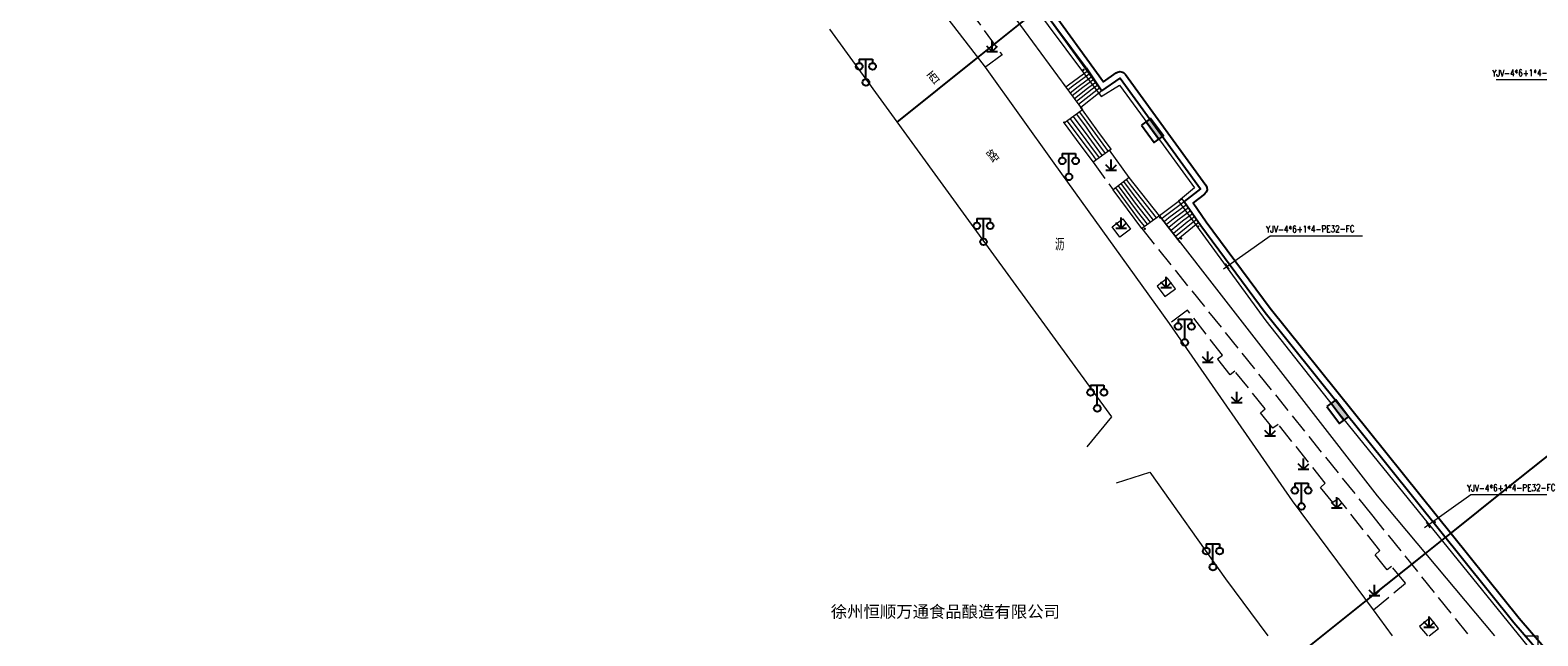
# Model space of a CAD drawing. Extents: x 39508475 to 39522402, y 3783947 to 3795549.
# Tile 315 of 323: x 39517274 to 39517500, y 3793500 to 3793591. Entities that reach past the tile are written whole.
import ezdxf
from ezdxf.enums import TextEntityAlignment as Align

# ---------------------------------------------------------------- set-up
doc = ezdxf.new("R2010")
doc.units = 0
doc.header["$PDSIZE"] = 0.2
doc.linetypes.add('X0', pattern=[4, 3, -1])
doc.layers.get('0').update_dxf_attribs({"linetype": 'CONTINUOUS'})
for name, color, linetype in [('DLSS', 4, 'CONTINUOUS'), ('JCDL_DMX_F', 30, 'CONTINUOUS'), ('JCDL_JMDD_F', 231, 'CONTINUOUS'), ('JCDL_JMDX_F', 231, 'CONTINUOUS'), ('JCDL_JT_ZJ', 100, 'CONTINUOUS'), ('SXSS', 5, 'CONTINUOUS'), ('ZBTZ', 3, 'CONTINUOUS'), ('zdh', 7, 'CONTINUOUS'), ('拆迁面积', 10, 'CONTINUOUS'), ('断面线', 2, 'CONTINUOUS')]:
    doc.layers.add(name, color=color, linetype=linetype)
for name, color, linetype, lineweight in [('JCDL_JMDX', 1, 'CONTINUOUS', 0), ('JCDL_SXM', 5, 'CONTINUOUS', 0), ('JCDL_ZBX_F', 7, 'CONTINUOUS', 0), ('TEXT1_ZJ', 7, 'CONTINUOUS', 0), ('TEXTL_ZJ', 7, 'CONTINUOUS', 0), ('道路照明-管道', 40, 'CONTINUOUS', 18)]:
    doc.layers.add(name, color=color, linetype=linetype, lineweight=lineweight)
doc.styles.add('HT', font='simhei.ttf')
doc.styles.add('HZ', font='rs', dxfattribs={"width": 0.8, "bigfont": 'hztxt'})
doc.styles.get("Standard").update_dxf_attribs({"font": 'txt', "width": 1.1})
doc.linetypes.add('HOT_WATER_SUPPLY', pattern='A,12.7,-5.08,["HW",Standard,S=2.54,R=0,X=-2.54,Y=-1.27],-5.08', length=22.86)
doc.linetypes.add('X35', pattern='A,2,[150,AAA.SHX,S=1,R=0,X=0,Y=1],2,[177,AAA.SHX,S=1,R=0,X=0,Y=0.8],1e-09', length=4)
doc.linetypes.add('ZIGZAG', pattern='A,0.00254,-5.08,[131,ltypeshp.shx,S=5.08,R=0,X=-5.08,Y=0],-10.16,[131,ltypeshp.shx,S=5.08,R=180,X=5.08,Y=0],-5.08', length=20.32254)

# ---------------------------------------------------------------- blocks, each defined once
blk = doc.blocks.new('9530003')
at = {"color": 0}
for p, q in [((-0.8, 0), (0.8, 0)), ((0, 0), (0, 1.6))]:
    blk.add_line(p, q, dxfattribs=at)
at = {"color": 0, "linetype": 'Continuous'}
for points in [[(0, 0), (-0.8, 0.8)], [(0, 0), (0.8, 0.8)]]:
    blk.add_lwpolyline(points, dxfattribs=at)
blk = doc.blocks.new('3521000')
at = {"color": 0}
for p, q in [((-1, 3.5), (1, 3.5)), ((0, 0.5), (0, 3.5))]:
    blk.add_line(p, q, dxfattribs=at)
at = {"color": 0, "linetype": 'Continuous', "flags": 128}
for points in [[(-1, 3.5), (-1, 2.9)], [(1, 3.5), (1, 2.9)]]:
    blk.add_lwpolyline(points, dxfattribs=at)
at = {"color": 0}
for centre in [(-1, 2.4), (1, 2.4), (0, 0)]:
    blk.add_circle(centre, 0.5, dxfattribs=at)
blk = doc.blocks.new('控制箱')
at = {"layer": '拆迁面积', "ltscale": 0.1}
blk.add_hatch(color=3, dxfattribs=at).paths.add_polyline_path([(39516847.8, 3790949.3), (39516847.8, 3790957.8), (39516815.7, 3790957.8), (39516815.7, 3790949.3)])
at = {"layer": '拆迁面积', "color": 3, "ltscale": 0.1}
blk.add_line((39516815.7, 3790957.8), (39516847.8, 3790957.8), dxfattribs=at)
blk.add_lwpolyline([(39516815.7, 3790966.3), (39516847.8, 3790966.3), (39516847.8, 3790949.3), (39516815.7, 3790949.3)], close=True, dxfattribs=at)

msp = doc.modelspace()

# ---------------------------------------------------------------- linework, layer by layer
at = {"layer": 'DLSS', "linetype": 'Continuous', "lineweight": 20}
for points in [[(39517427.46681, 3793570.87739), (39517417.12599, 3793585.264), (39517369.44601, 3793647.051), (39517349.12799, 3793673.22699), (39517345.85499, 3793677.11901), (39517340.62364, 3793683.42257), (39517337.122, 3793687.232), (39517330.4027, 3793694.37269), (39517325.011, 3793699.62699), (39517322.25025, 3793702.45533), (39517317.82001, 3793706.34), (39517308.82033, 3793714.1963)], [(39517393.722, 3793590.946), (39517415.01257, 3793561.70505)], [(39517478.20183, 3793500), (39517475.322, 3793503.908), (39517463.19383, 3793520.26009), (39517444.766, 3793546.80999), (39517427.46681, 3793570.87739)], [(39517415.01257, 3793561.70505), (39517436.028, 3793532.84199), (39517432.35, 3793528.36201)], [(39517436.81601, 3793522.92599), (39517441.80501, 3793524.522), (39517453.15599, 3793508.55399), (39517459.51972, 3793500)]]:
    msp.add_lwpolyline(points, dxfattribs=at)
at = {"layer": 'JCDL_DMX_F', "color": 3, "linetype": 'X35', "lineweight": 0}
for points in [[(39517317.84839, 3793723.3671), (39517325.60101, 3793715.49799), (39517333.15399, 3793707.387), (39517361.61392, 3793672.99573), (39517381.688, 3793646.922), (39517431.69003, 3793578.87179)], [(39517443.252, 3793562.98801), (39517475.892, 3793521.01601), (39517493.4778, 3793500)]]:
    msp.add_lwpolyline(points, dxfattribs=at)
at = {"layer": 'JCDL_JMDX', "color": 6, "lineweight": 0}
for points in [[(39517432.288, 3793585.193), (39517378.26799, 3793657.587)], [(39517498.12021, 3793500), (39517496.406, 3793501.99), (39517459.073, 3793548.501), (39517449.43894, 3793561.51817)]]:
    msp.add_lwpolyline(points, dxfattribs=at)
at = {"layer": 'JCDL_JMDX', "color": 6, "linetype": 'Continuous', "lineweight": 0}
for points in [[(39517432.57462, 3793584.758), (39517429.59565, 3793582.5691)], [(39517432.86125, 3793584.323), (39517430.30784, 3793582.4468)], [(39517433.14788, 3793583.888), (39517431.02003, 3793582.3245)], [(39517429.59565, 3793582.5691), (39517429.20101, 3793582.25922)], [(39517430.30784, 3793582.4468), (39517429.51857, 3793581.82704)], [(39517431.02003, 3793582.3245), (39517429.83613, 3793581.39486)], [(39517431.73223, 3793582.2022), (39517430.15369, 3793580.96268)], [(39517432.44442, 3793582.0799), (39517430.47125, 3793580.53049)], [(39517433.15662, 3793581.9576), (39517430.78881, 3793580.09831)], [(39517433.86881, 3793581.83529), (39517431.10637, 3793579.66613)], [(39517433.4345, 3793583.45299), (39517431.73223, 3793582.2022)], [(39517433.72113, 3793583.01799), (39517432.44442, 3793582.0799)], [(39517434.00775, 3793582.58299), (39517433.15662, 3793581.9576)], [(39517434.29438, 3793582.14799), (39517433.86881, 3793581.83529)], [(39517428.948, 3793576.85699), (39517431.29764, 3793573.69873)], [(39517429.405, 3793577.19279), (39517431.75428, 3793574.03503)], [(39517429.86201, 3793577.52859), (39517432.21091, 3793574.37133)], [(39517430.31901, 3793577.86439), (39517432.49252, 3793574.94289)], [(39517430.77602, 3793578.20019), (39517432.22502, 3793576.25253)], [(39517431.23302, 3793578.53599), (39517431.95752, 3793577.56216)], [(39517431.95752, 3793577.56216), (39517433.55804, 3793575.36347)], [(39517432.22502, 3793576.25253), (39517433.11156, 3793575.03465)], [(39517432.49252, 3793574.94289), (39517432.66509, 3793574.70583)], [(39517432.66509, 3793574.70583), (39517434.63816, 3793571.99535)], [(39517433.11156, 3793575.03465), (39517435.08587, 3793572.32246)], [(39517433.55804, 3793575.36347), (39517435.53359, 3793572.64958)], [(39517431.29764, 3793573.69873), (39517433.295, 3793571.01399)], [(39517431.75428, 3793574.03503), (39517433.02751, 3793572.32363)], [(39517432.21091, 3793574.37133), (39517432.76001, 3793573.63326)], [(39517432.76001, 3793573.63326), (39517434.19044, 3793571.66823)], [(39517433.02751, 3793572.32363), (39517433.74272, 3793571.34111)], [(39517439.643, 3793564.8935), (39517437.4975, 3793567.802)], [(39517439.33267, 3793566.16867), (39517437.90233, 3793568.10767)], [(39517439.02233, 3793567.44384), (39517438.30717, 3793568.41334)], [(39517440.574, 3793561.06799), (39517436.28299, 3793566.88499)], [(39517440.26367, 3793562.34316), (39517436.68783, 3793567.19066)], [(39517439.95333, 3793563.61833), (39517437.09266, 3793567.49633)], [(39517442.80567, 3793562.668), (39517439.02233, 3793567.44384)], [(39517442.35933, 3793562.348), (39517439.33267, 3793566.16867)], [(39517441.913, 3793562.028), (39517439.643, 3793564.8935)], [(39517441.46667, 3793561.708), (39517439.95333, 3793563.61833)], [(39517446.96427, 3793565.06741), (39517443.93944, 3793562.82469)], [(39517447.2736, 3793564.62376), (39517444.62688, 3793562.66137)], [(39517447.58294, 3793564.1801), (39517445.31432, 3793562.49806)], [(39517447.89227, 3793563.73645), (39517446.00175, 3793562.33474)], [(39517448.2016, 3793563.29279), (39517446.68919, 3793562.17143)], [(39517441.02033, 3793561.388), (39517440.26367, 3793562.34316)], [(39517443.93944, 3793562.82469), (39517443.59704, 3793562.54431)], [(39517444.62688, 3793562.66137), (39517443.94209, 3793562.10062)], [(39517445.31432, 3793562.49806), (39517444.28713, 3793561.65693)], [(39517446.00175, 3793562.33474), (39517444.63217, 3793561.21324)], [(39517446.68919, 3793562.17143), (39517444.97721, 3793560.76955)], [(39517447.37663, 3793562.00811), (39517445.32226, 3793560.32586)], [(39517448.06407, 3793561.8448), (39517445.6673, 3793559.88216)], [(39517448.7515, 3793561.68148), (39517446.01234, 3793559.43847)], [(39517448.51094, 3793562.84913), (39517447.37663, 3793562.00811)], [(39517448.82027, 3793562.40548), (39517448.06407, 3793561.8448)], [(39517449.12961, 3793561.96182), (39517448.7515, 3793561.68148)]]:
    msp.add_lwpolyline(points, dxfattribs=at)
at = {"layer": 'JCDL_JMDX_F', "linetype": 'Continuous', "lineweight": 0}
for points in [[(39517432.288, 3793585.193), (39517434.581, 3793581.71299)], [(39517428.88345, 3793582.6914), (39517431.42393, 3793579.23395)], [(39517434.581, 3793581.71299), (39517431.42393, 3793579.23395)], [(39517434.581, 3793581.71299), (39517437.331, 3793583.604)], [(39517437.331, 3793583.604), (39517449.383, 3793567.004)], [(39517431.69003, 3793578.87179), (39517431.42393, 3793579.23395)], [(39517431.69003, 3793578.87179), (39517428.948, 3793576.85699)], [(39517434.00452, 3793575.6923), (39517431.69003, 3793578.87179)], [(39517435.98131, 3793572.9767), (39517434.00452, 3793575.6923)], [(39517435.98131, 3793572.9767), (39517433.295, 3793571.01399)], [(39517435.76, 3793572.81501), (39517435.98131, 3793572.9767)], [(39517438.712, 3793568.71901), (39517435.76, 3793572.81501)], [(39517438.712, 3793568.71901), (39517436.28299, 3793566.88499)], [(39517443.252, 3793562.98801), (39517438.712, 3793568.71901)], [(39517446.65493, 3793565.51107), (39517443.252, 3793562.98801)], [(39517446.92953, 3793565.11724), (39517446.65493, 3793565.51107)], [(39517449.43894, 3793561.51817), (39517446.65493, 3793565.51107)], [(39517443.252, 3793562.98801), (39517440.574, 3793561.06799)], [(39517446.35738, 3793558.99478), (39517443.252, 3793562.98801)]]:
    msp.add_lwpolyline(points, dxfattribs=at)
at = {"layer": 'JCDL_SXM', "linetype": 'Continuous', "lineweight": 0}
msp.add_lwpolyline([(39517500, 3793500), (39517500, 3793497.81778), (39517498.12021, 3793500), (39517500, 3793500)], dxfattribs=at)
at = {"layer": 'JCDL_ZBX_F', "color": 114, "linetype": 'X0', "lineweight": 0, "true_color": 0x009944}
for points in [[(39517369.44601, 3793647.051), (39517373.438, 3793649.96899), (39517380.68371, 3793640.14958), (39517379.96309, 3793639.52328), (39517381.65325, 3793637.16483), (39517382.48499, 3793637.79699), (39517390.79297, 3793626.45976), (39517389.88203, 3793625.75418), (39517391.75262, 3793623.36631), (39517392.58915, 3793624.01527), (39517402.11311, 3793611.12281), (39517401.22792, 3793610.47712), (39517402.84501, 3793608.1458), (39517403.76706, 3793608.84214), (39517412.8307, 3793596.42379), (39517412.021, 3793595.813), (39517413.78064, 3793593.40209), (39517414.60261, 3793593.99839), (39517419.62699, 3793587.112), (39517417.12599, 3793585.264)], [(39517433.295, 3793571.01399), (39517436.28299, 3793566.88499)], [(39517436.121, 3793561.319), (39517437.749, 3793562.534), (39517438.91551, 3793560.97098), (39517437.28751, 3793559.75598), (39517436.121, 3793561.319)], [(39517440.574, 3793561.06799), (39517475.04031, 3793518.2069), (39517489.6812, 3793500)], [(39517444.06107, 3793550.86452), (39517445.63298, 3793552.0393), (39517444.454, 3793553.613), (39517442.882, 3793552.426), (39517444.06107, 3793550.86452)], [(39517475.322, 3793503.908), (39517480.16039, 3793507.90314), (39517478.06608, 3793510.40157), (39517477.38601, 3793509.88701), (39517475.58434, 3793512.13893), (39517476.31085, 3793512.77621), (39517470.09799, 3793520.583), (39517469.264, 3793520.01), (39517467.37301, 3793522.25699), (39517468.09641, 3793522.90449), (39517461.052, 3793531.71299), (39517460.256, 3793531.163), (39517458.39899, 3793533.41399), (39517459.10376, 3793534.05596), (39517454.533, 3793539.695), (39517453.83101, 3793539.134), (39517451.95, 3793541.52), (39517452.68019, 3793542.07349), (39517447.46301, 3793548.815), (39517444.766, 3793546.80999)], [(39517483.70425, 3793500), (39517485.08178, 3793501.12168), (39517483.84047, 3793502.69859), (39517482.269, 3793501.419), (39517483.42445, 3793500)]]:
    msp.add_lwpolyline(points, dxfattribs=at)
at = {"layer": 'SXSS', "color": 6, "linetype": 'HOT_WATER_SUPPLY', "ltscale": 0.5, "flags": 128}
msp.add_lwpolyline([(39517091.34884, 3793938.89823), (39517120.73678, 3793918.6078), (39517129.27617, 3793912.71192, -0.018762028), (39517129.33626, 3793912.66701), (39517137.34558, 3793906.19924), (39517140.22166, 3793904.31506), (39517140.9423, 3793903.97077), (39517141.49897, 3793903.73419), (39517142.05454, 3793903.52245, -0.061990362), (39517142.27273, 3793903.40664), (39517145.01232, 3793901.48462, -0.033278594), (39517145.11585, 3793901.40119), (39517160.47786, 3793887.2372, -0.038232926), (39517160.5819, 3793887.12541), (39517161.5849, 3793885.86742, -0.026156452), (39517161.64572, 3793885.78237), (39517162.68145, 3793884.16112), (39517164.06474, 3793881.99581), (39517165.75411, 3793879.64999), (39517166.65616, 3793878.60953), (39517217.02042, 3793829.19259), (39517218.30974, 3793830.65127, -0.418890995), (39517219.73314, 3793830.72761), (39517234.88913, 3793816.8946, -0.41421405), (39517234.95361, 3793815.48186), (39517233.15187, 3793813.50781), (39517234.99919, 3793811.66848), (39517250.69877, 3793796.33288), (39517297.39899, 3793750.71535), (39517304.66093, 3793743.62178), (39517310.28576, 3793738.12734, -0.008424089), (39517310.30947, 3793738.1034), (39517321.19707, 3793726.72661), (39517337.64047, 3793709.5444, -0.018812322), (39517337.6904, 3793709.48813), (39517362.22173, 3793679.65543), (39517368.33766, 3793673.53072), (39517369.34764, 3793673.06343, -0.022707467), (39517369.42821, 3793673.02161), (39517370.43435, 3793672.43998, -0.024977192), (39517370.51819, 3793672.38575), (39517371.67071, 3793671.55591, -0.02848419), (39517371.75916, 3793671.48423), (39517373.00069, 3793670.35526, -0.022824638), (39517373.06534, 3793670.29086), (39517373.50153, 3793669.81465, -0.015029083), (39517373.54077, 3793669.76913), (39517374.1915, 3793668.96682, -0.015028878), (39517374.22794, 3793668.91903), (39517374.60387, 3793668.39394, -0.011634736), (39517374.63007, 3793668.35548), (39517374.84074, 3793668.03026, -0.016968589), (39517374.87568, 3793667.97209), (39517375.62775, 3793666.61785, -0.025051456), (39517375.67192, 3793666.52798), (39517376.13171, 3793665.46064, -0.020316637), (39517376.16079, 3793665.3848), (39517376.44988, 3793664.52825, -0.020085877), (39517376.47248, 3793664.45119), (39517376.78585, 3793663.1987, -0.024323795), (39517376.80484, 3793663.10333), (39517376.96849, 3793662.00484), (39517379.11021, 3793658.13043), (39517426.30887, 3793594.87793, -0.003926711), (39517426.31817, 3793594.86527), (39517434.81967, 3793583.09072), (39517436.76439, 3793584.42799, -0.406736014), (39517438.14022, 3793584.19151), (39517450.19222, 3793567.59151, -0.406158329), (39517449.9926, 3793566.21129), (39517448.29566, 3793564.90632), (39517450.25115, 3793562.1017), (39517459.86513, 3793549.11166), (39517497.17498, 3793502.62951), (39517557.06115, 3793433.10859), (39517565.52492, 3793427.25339, -0.065159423), (39517565.71739, 3793427.07929), (39517585.85926, 3793403.42299), (39517587.19575, 3793402.65261), (39517588.57126, 3793402.37875, -0.20278634), (39517589.21574, 3793401.94098), (39517590.69775, 3793399.64898)], format="xyb", dxfattribs=at)
at = {"layer": 'SXSS', "flags": 128}
msp.add_lwpolyline([(39517425.50741, 3793594.27989), (39517434.581, 3793581.71299), (39517437.331, 3793583.604), (39517449.383, 3793567.004), (39517446.92953, 3793565.11724), (39517449.43894, 3793561.51817), (39517459.073, 3793548.501), (39517496.406, 3793501.99), (39517556.387, 3793432.359)], dxfattribs=at)
at = {"layer": 'zdh'}
for p in [(39517431.841, 3793584.879, 36.571), (39517431.482, 3793579.161, 38.246), (39517434.184, 3793581.325, 38.397), (39517428.941, 3793576.963, 39.404), (39517441.026, 3793561.021, 39.834), (39517443.355, 3793562.743, 38.455), (39517449.056, 3793561.385, 36.637), (39517446.505, 3793559.568, 36.551), (39517484.531, 3793517.064, 36.587)]:
    msp.add_point(p, dxfattribs=at)
at = {"layer": '断面线', "color": 1, "flags": 128}
for points in [[(39517403.87132, 3793577.00669), (39517416.016, 3793586.70241), (39517422.26846, 3793591.69407), (39517425.50741, 3793594.27989), (39517426.28241, 3793594.89861), (39517434.01066, 3793601.06847), (39517442.10034, 3793607.52687), (39517449.904, 3793613.75693), (39517457.54425, 3793619.85654), (39517466.08042, 3793626.6714), (39517473.85411, 3793632.87753), (39517473.99957, 3793632.99366), (39517476.93633, 3793635.33823), (39517479.37798, 3793637.28752), (39517481.16323, 3793638.71278), (39517488.25234, 3793644.37238)], [(39517462.56181, 3793495.91089), (39517474.30179, 3793505.28351), (39517483.14739, 3793512.34541), (39517486.16214, 3793514.75223), (39517486.78489, 3793515.2494), (39517495.40865, 3793522.1342), (39517502.7101, 3793527.96332), (39517511.58808, 3793535.05106), (39517519.12336, 3793541.06686), (39517526.78224, 3793547.18134), (39517535.3696, 3793554.03706), (39517535.67162, 3793554.27819), (39517538.52132, 3793556.55325), (39517540.88456, 3793558.43995), (39517542.54746, 3793559.76752), (39517549.73073, 3793565.50229)]]:
    msp.add_lwpolyline(points, dxfattribs=at)
at = {"layer": '道路照明-管道', "color": 0, "ltscale": 0.1}
for p, q in [((39517493.74509, 3793583.40794), (39517507.61457, 3793583.40794)), ((39517452.86137, 3793555.04106), (39517459.83093, 3793559.98459)), ((39517459.83093, 3793559.98459), (39517473.70041, 3793559.98459)), ((39517453.08931, 3793555.84038), (39517453.66831, 3793554.99687)), ((39517482.99985, 3793516.23212), (39517489.96942, 3793521.17564)), ((39517489.96942, 3793521.17564), (39517503.8389, 3793521.17564)), ((39517483.2278, 3793517.03143), (39517483.8068, 3793516.18792))]:
    msp.add_line(p, q, dxfattribs=at)
at = {"layer": '道路照明-管道', "linetype": 'ZIGZAG', "ltscale": 0.05, "flags": 128}
msp.add_lwpolyline([(39517116.79434, 3794014.23872), (39517111.52443, 3794014.23872), (39517090.54133, 3793938.49885), (39517095.37021, 3793935.17833), (39517139.66562, 3793903.10909), (39517141.49551, 3793902.15295), (39517144.25488, 3793900.0228), (39517159.63719, 3793885.95318), (39517162.02027, 3793882.1941), (39517165.40681, 3793877.68318), (39517180.40916, 3793863.24589), (39517211.7233, 3793830.99391), (39517216.51631, 3793827.69764), (39517218.96212, 3793829.32658), (39517233.63698, 3793816.04448), (39517231.13964, 3793813.19257), (39517244.87382, 3793799.91047), (39517277.58766, 3793767.63586), (39517314.17626, 3793732.05497), (39517335.40234, 3793709.68143), (39517337.53459, 3793707.23803), (39517347.25514, 3793695.64751), (39517360.94313, 3793678.94202), (39517367.7888, 3793672.09378), (39517369.85832, 3793670.9034), (39517371.92783, 3793669.21182), (39517373.24481, 3793667.64552), (39517373.9974, 3793666.32986), (39517374.93808, 3793663.94909), (39517375.62794, 3793661.06713), (39517381.34504, 3793652.69657), (39517410.62385, 3793612.88469), (39517434.51237, 3793580.87585), (39517437.22095, 3793582.57954), (39517442.43739, 3793575.46409), (39517448.48235, 3793567.17858), (39517446.07476, 3793565.1742), (39517459.21627, 3793547.2352), (39517470.05047, 3793533.50535), (39517502.18805, 3793493.83266), (39517534.11637, 3793456.58284), (39517556.32277, 3793431.25604), (39517564.84967, 3793425.74405), (39517568.46107, 3793421.23426)], dxfattribs=at)

# ---------------------------------------------------------------- block references
at = {"layer": 'JCDL_JMDD_F'}
for p in [(39517399.213, 3793582.994), (39517429.66, 3793568.81), (39517416.835, 3793559.088), (39517447.026, 3793544.00501), (39517433.918, 3793534.107), (39517464.54501, 3793519.411), (39517451.269, 3793510.31901)]:
    msp.add_blockref('3521000', p, dxfattribs=at)
at = {"layer": 'ZBTZ'}
for p in [(39517418.1645, 3793587.595), (39517436.01711, 3793569.85), (39517437.51825, 3793561.145), (39517444.2575, 3793552.2388), (39517450.51367, 3793541.04417), (39517454.84625, 3793534.97825), (39517459.8455, 3793529.979), (39517464.84475, 3793524.97975), (39517469.844, 3793519.1805), (39517475.50992, 3793506.04942), (39517483.68823, 3793501.2808)]:
    msp.add_blockref('9530003', p, dxfattribs=at)
at = {"layer": '拆迁面积', "color": 3, "xscale": -0.1000000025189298, "yscale": 0.09999999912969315, "zscale": 0.1, "rotation": 126.4584977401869}
for p in [(37474094.5095, 7197139.28903), (37474122.28243, 7197097.12566)]:
    msp.add_blockref('控制箱', p, dxfattribs=at)

# ---------------------------------------------------------------- texts
at = {"layer": 'JCDL_JT_ZJ', "lineweight": 0, "style": 'HZ', "width": 0.8}
for s, p in [('西', (39517409.70082, 3793582.10584)), ('路', (39517418.60203, 3793570.38713))]:
    msp.add_text(s, height=1.8, rotation=38.8499609, dxfattribs=at).set_placement(p, align=Align.BOTTOM_LEFT)
msp.add_text('沥', height=1.8, dxfattribs=at).set_placement((39517427.56447, 3793557.24406), align=Align.BOTTOM_LEFT)
at = {"layer": 'TEXT1_ZJ', "style": 'HT'}
msp.add_text('徐州恒顺万通食品酿造有限公司', height=1.8, dxfattribs=at).set_placement((39517393.93419, 3793502.18725), align=Align.BOTTOM_LEFT)
at = {"layer": 'TEXTL_ZJ', "style": 'HZ', "width": 0.8}
for p in [(39517493.15808, 3793583.57522), (39517459.24393, 3793560.15187), (39517489.38241, 3793521.34292)]:
    msp.add_text('YJV-4*6+1*4-PE32-FC', height=1, rotation=0.4259321, dxfattribs=at).set_placement(p, align=Align.BOTTOM_LEFT)

doc.saveas('drawing.dxf')
